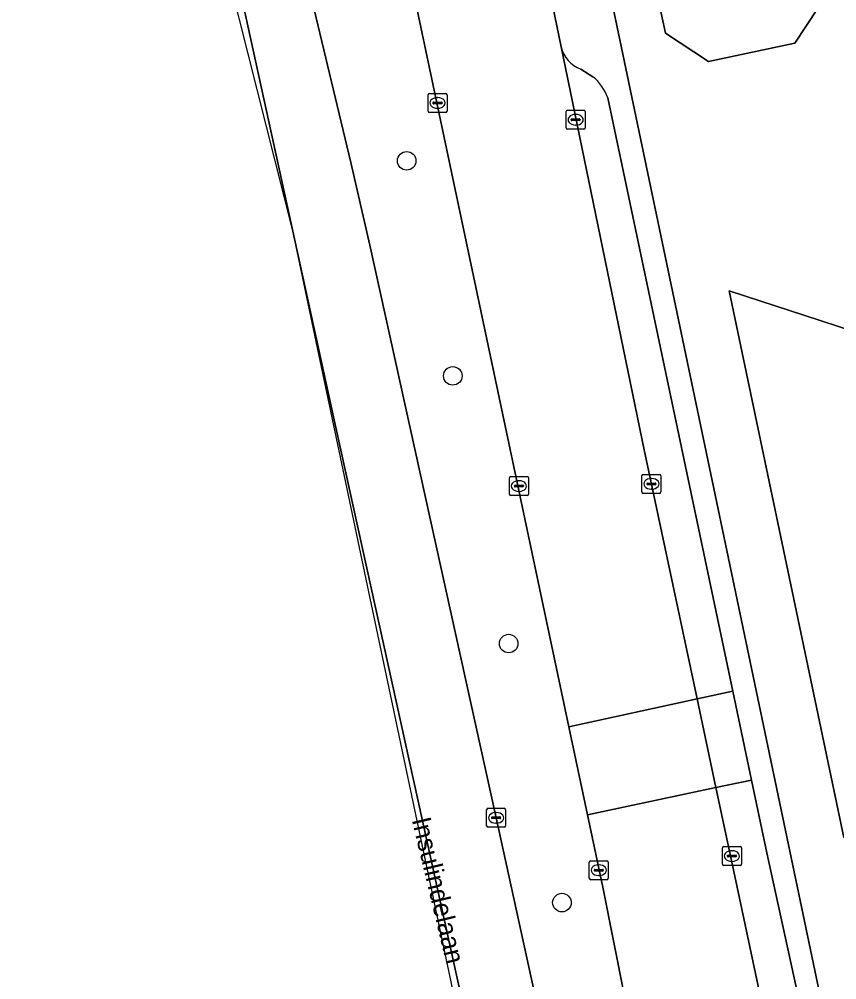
# Model space of a CAD drawing. Extents: x 163008 to 163854, y 382777 to 383982.
# Drawn here: x 163088.8 to 163131.8, y 383692.5 to 383743.1 of the extents above; entities that cross this region are included whole.
import ezdxf

# ---------------------------------------------------------------- set-up
doc = ezdxf.new("R2010")
doc.units = 0
for name, color, linetype in [('IMGEO_Berm_groen', 7, 'Continuous'), ('IMGEO_Boom', 7, 'Continuous'), ('IMGEO_Erf', 7, 'Continuous'), ('IMGEO_Kolk', 7, 'Continuous'), ('IMGEO_Openbare_ruimte_label', 7, 'Continuous'), ('IMGEO_Pand', 7, 'Continuous'), ('IMGEO_Parkeervlak_open', 7, 'Continuous'), ('IMGEO_Rijbaan_lokaal_open', 7, 'Continuous'), ('IMGEO_Rijbaan_regionaal_gesloten', 7, 'Continuous'), ('IMGEO_Voetpad_open', 7, 'Continuous')]:
    doc.layers.add(name, color=color, linetype=linetype)

msp = doc.modelspace()

# ---------------------------------------------------------------- linework, layer by layer
at = {"layer": 'IMGEO_Berm_groen'}
for points in [[(163098.359, 383774.107), (163096.65, 383773.589), (163098.97, 383764.833), (163102.774, 383750), (163106.226, 383735.552), (163107.239, 383731.196), (163113.88, 383701.029), (163117.203, 383685.871), (163120.407, 383670.897), (163120.81, 383669.01)], [(163122.288, 383683.477), (163121.802, 383685.8), (163119.492, 383697.375), (163118.685, 383701.193), (163117.706, 383705.821), (163108.367, 383750)]]:
    msp.add_lwpolyline(points, dxfattribs=at)
at = {"layer": 'IMGEO_Boom'}
for centre in [(163109.173, 383735.633), (163111.599, 383724.306), (163114.54, 383710.207), (163117.345, 383696.564)]:
    msp.add_circle(centre, 0.489, dxfattribs=at)
at = {"layer": 'IMGEO_Erf'}
for points in [[(163119.386, 383746.806), (163121.322, 383737.562), (163132.436, 383684.522)], [(163131.453, 383744.645), (163129.616, 383741.832), (163125.055, 383740.874), (163122.792, 383742.351), (163122.206, 383745.141)], [(163132.18, 383699.996), (163126.152, 383728.784), (163130.949, 383727.217), (163136.842, 383725.292)]]:
    msp.add_lwpolyline(points, dxfattribs=at)
at = {"layer": 'IMGEO_Kolk'}
for p, q in [((163110.297, 383738.257), (163110.297, 383739.109)), ((163110.372, 383739.183), (163111.224, 383739.183)), ((163111.298, 383739.109), (163111.298, 383738.257)), ((163110.556, 383738.677), (163110.556, 383738.689)), ((163110.994, 383738.64), (163110.596, 383738.64)), ((163110.599, 383738.726), (163110.997, 383738.726)), ((163110.785, 383738.963), (163110.81, 383738.963)), ((163111.04, 383738.689), (163111.04, 383738.677)), ((163111.224, 383738.183), (163110.372, 383738.183)), ((163110.808, 383738.403), (163110.783, 383738.403)), ((163117.567, 383737.372), (163117.567, 383738.224)), ((163117.642, 383738.298), (163118.494, 383738.298)), ((163118.055, 383738.078), (163118.08, 383738.078)), ((163118.568, 383738.224), (163118.568, 383737.372)), ((163117.826, 383737.792), (163117.826, 383737.804)), ((163118.264, 383737.755), (163117.866, 383737.755)), ((163117.869, 383737.841), (163118.267, 383737.841)), ((163118.078, 383737.518), (163118.053, 383737.518)), ((163118.31, 383737.804), (163118.31, 383737.792)), ((163118.494, 383737.298), (163117.642, 383737.298)), ((163114.581, 383718.079), (163114.581, 383718.931)), ((163114.656, 383719.005), (163115.508, 383719.005)), ((163115.582, 383718.931), (163115.582, 383718.079)), ((163121.556, 383718.193), (163121.556, 383719.045)), ((163121.631, 383719.119), (163122.483, 383719.119)), ((163122.044, 383718.899), (163122.069, 383718.899)), ((163122.557, 383719.045), (163122.557, 383718.193)), ((163114.84, 383718.499), (163114.84, 383718.511)), ((163115.278, 383718.462), (163114.88, 383718.462)), ((163114.883, 383718.548), (163115.281, 383718.548)), ((163115.069, 383718.785), (163115.094, 383718.785)), ((163115.324, 383718.511), (163115.324, 383718.499)), ((163121.815, 383718.613), (163121.815, 383718.625)), ((163122.253, 383718.576), (163121.855, 383718.576)), ((163121.858, 383718.662), (163122.256, 383718.662)), ((163122.067, 383718.339), (163122.042, 383718.339)), ((163122.299, 383718.625), (163122.299, 383718.613)), ((163115.508, 383718.005), (163114.656, 383718.005)), ((163115.092, 383718.225), (163115.067, 383718.225)), ((163122.483, 383718.119), (163121.631, 383718.119)), ((163113.38, 383700.604), (163113.38, 383701.456)), ((163113.455, 383701.53), (163114.307, 383701.53)), ((163113.868, 383701.31), (163113.893, 383701.31)), ((163114.381, 383701.456), (163114.381, 383700.604)), ((163113.639, 383701.024), (163113.639, 383701.036)), ((163114.077, 383700.987), (163113.679, 383700.987)), ((163113.682, 383701.073), (163114.08, 383701.073)), ((163113.891, 383700.75), (163113.866, 383700.75)), ((163114.123, 383701.036), (163114.123, 383701.024)), ((163114.307, 383700.53), (163113.455, 383700.53)), ((163125.795, 383698.59), (163125.795, 383699.442)), ((163125.87, 383699.516), (163126.722, 383699.516)), ((163126.097, 383699.059), (163126.495, 383699.059)), ((163126.283, 383699.296), (163126.308, 383699.296)), ((163126.796, 383699.442), (163126.796, 383698.59)), ((163118.784, 383697.843), (163118.784, 383698.695)), ((163118.859, 383698.769), (163119.711, 383698.769)), ((163119.272, 383698.549), (163119.297, 383698.549)), ((163119.785, 383698.695), (163119.785, 383697.843)), ((163126.054, 383699.01), (163126.054, 383699.022)), ((163126.492, 383698.973), (163126.094, 383698.973)), ((163126.306, 383698.736), (163126.281, 383698.736)), ((163126.538, 383699.022), (163126.538, 383699.01)), ((163119.043, 383698.263), (163119.043, 383698.275)), ((163119.481, 383698.226), (163119.083, 383698.226)), ((163119.086, 383698.312), (163119.484, 383698.312)), ((163119.527, 383698.275), (163119.527, 383698.263)), ((163126.722, 383698.516), (163125.87, 383698.516)), ((163119.711, 383697.769), (163118.859, 383697.769)), ((163119.295, 383697.989), (163119.27, 383697.989))]:
    msp.add_line(p, q, dxfattribs=at)
for points in [[(163110.297, 383738.257), (163110.297, 383739.109)], [(163110.372, 383739.183), (163111.224, 383739.183)], [(163111.298, 383739.109), (163111.298, 383738.257)], [(163111.224, 383738.183), (163110.372, 383738.183)], [(163117.567, 383737.372), (163117.567, 383738.224)], [(163117.642, 383738.298), (163118.494, 383738.298)], [(163118.568, 383738.224), (163118.568, 383737.372)], [(163118.494, 383737.298), (163117.642, 383737.298)], [(163114.581, 383718.079), (163114.581, 383718.931)], [(163114.656, 383719.005), (163115.508, 383719.005)], [(163115.582, 383718.931), (163115.582, 383718.079)], [(163121.556, 383718.193), (163121.556, 383719.045)], [(163121.631, 383719.119), (163122.483, 383719.119)], [(163122.557, 383719.045), (163122.557, 383718.193)], [(163115.508, 383718.005), (163114.656, 383718.005)], [(163122.483, 383718.119), (163121.631, 383718.119)], [(163113.38, 383700.604), (163113.38, 383701.456)], [(163113.455, 383701.53), (163114.307, 383701.53)], [(163114.381, 383701.456), (163114.381, 383700.604)], [(163114.307, 383700.53), (163113.455, 383700.53)], [(163125.795, 383698.59), (163125.795, 383699.442)], [(163125.87, 383699.516), (163126.722, 383699.516)], [(163126.796, 383699.442), (163126.796, 383698.59)], [(163118.784, 383697.843), (163118.784, 383698.695)], [(163118.859, 383698.769), (163119.711, 383698.769)], [(163119.785, 383698.695), (163119.785, 383697.843)], [(163126.722, 383698.516), (163125.87, 383698.516)], [(163119.711, 383697.769), (163118.859, 383697.769)]]:
    msp.add_lwpolyline(points, dxfattribs=at)
for centre, radius, start, end in [((163110.374, 383739.107), 0.0765, 91.552, 178.448), ((163110.374, 383739.107), 0.0765, 91.552, 178.448), ((163111.222, 383739.107), 0.0765, 1.552, 88.448), ((163111.222, 383739.107), 0.0765, 1.552, 88.448), ((163110.596, 383738.686), 0.0403, 85.8775, 175.7526), ((163110.593, 383738.676), 0.0366, 178.938, 274.7102), ((163110.997, 383738.683), 0.043, 264.8664, 352.4533), ((163111.001, 383738.688), 0.0386, 1.7309, 96.639), ((163110.374, 383738.259), 0.0765, 181.552, 268.448), ((163110.374, 383738.259), 0.0765, 181.552, 268.448), ((163111.222, 383738.259), 0.0765, 271.552, 358.448), ((163111.222, 383738.259), 0.0765, 271.552, 358.448), ((163117.644, 383738.222), 0.0765, 91.552, 178.448), ((163117.644, 383738.222), 0.0765, 91.552, 178.448), ((163118.492, 383738.222), 0.0765, 1.552, 88.448), ((163118.492, 383738.222), 0.0765, 1.552, 88.448), ((163117.866, 383737.801), 0.0403, 85.8775, 175.7526), ((163117.863, 383737.791), 0.0366, 178.938, 274.7102), ((163118.267, 383737.798), 0.043, 264.8664, 352.4533), ((163118.271, 383737.803), 0.0386, 1.7309, 96.639), ((163117.644, 383737.374), 0.0765, 181.552, 268.448), ((163117.644, 383737.374), 0.0765, 181.552, 268.448), ((163118.492, 383737.374), 0.0765, 271.552, 358.448), ((163118.492, 383737.374), 0.0765, 271.552, 358.448), ((163114.658, 383718.929), 0.0765, 91.552, 178.448), ((163114.658, 383718.929), 0.0765, 91.552, 178.448), ((163115.506, 383718.929), 0.0765, 1.552, 88.448), ((163115.506, 383718.929), 0.0765, 1.552, 88.448), ((163121.633, 383719.043), 0.0765, 91.552, 178.448), ((163121.633, 383719.043), 0.0765, 91.552, 178.448), ((163122.481, 383719.043), 0.0765, 1.552, 88.448), ((163122.481, 383719.043), 0.0765, 1.552, 88.448), ((163114.88, 383718.508), 0.0403, 85.8775, 175.7526), ((163114.877, 383718.498), 0.0366, 178.938, 274.7102), ((163115.281, 383718.505), 0.043, 264.8664, 352.4533), ((163115.285, 383718.51), 0.0386, 1.7309, 96.639), ((163121.855, 383718.622), 0.0403, 85.8775, 175.7526), ((163121.852, 383718.612), 0.0366, 178.938, 274.7102), ((163122.256, 383718.619), 0.043, 264.8664, 352.4533), ((163122.26, 383718.624), 0.0386, 1.7309, 96.639), ((163114.658, 383718.081), 0.0765, 181.552, 268.448), ((163114.658, 383718.081), 0.0765, 181.552, 268.448), ((163115.506, 383718.081), 0.0765, 271.552, 358.448), ((163115.506, 383718.081), 0.0765, 271.552, 358.448), ((163121.633, 383718.195), 0.0765, 181.552, 268.448), ((163121.633, 383718.195), 0.0765, 181.552, 268.448), ((163122.481, 383718.195), 0.0765, 271.552, 358.448), ((163122.481, 383718.195), 0.0765, 271.552, 358.448), ((163113.457, 383701.454), 0.0765, 91.552, 178.448), ((163113.457, 383701.454), 0.0765, 91.552, 178.448), ((163114.305, 383701.454), 0.0765, 1.552, 88.448), ((163114.305, 383701.454), 0.0765, 1.552, 88.448), ((163113.457, 383700.606), 0.0765, 181.552, 268.448), ((163113.457, 383700.606), 0.0765, 181.552, 268.448), ((163113.679, 383701.033), 0.0403, 85.8775, 175.7526), ((163113.676, 383701.023), 0.0366, 178.938, 274.7102), ((163114.08, 383701.03), 0.043, 264.8664, 352.4533), ((163114.084, 383701.035), 0.0386, 1.7309, 96.639), ((163114.305, 383700.606), 0.0765, 271.552, 358.448), ((163114.305, 383700.606), 0.0765, 271.552, 358.448), ((163125.872, 383699.44), 0.0765, 91.552, 178.448), ((163125.872, 383699.44), 0.0765, 91.552, 178.448), ((163126.094, 383699.019), 0.0403, 85.8775, 175.7526), ((163126.499, 383699.021), 0.0386, 1.7309, 96.639), ((163126.72, 383699.44), 0.0765, 1.552, 88.448), ((163126.72, 383699.44), 0.0765, 1.552, 88.448), ((163118.861, 383698.693), 0.0765, 91.552, 178.448), ((163118.861, 383698.693), 0.0765, 91.552, 178.448), ((163119.709, 383698.693), 0.0765, 1.552, 88.448), ((163119.709, 383698.693), 0.0765, 1.552, 88.448), ((163125.872, 383698.592), 0.0765, 181.552, 268.448), ((163125.872, 383698.592), 0.0765, 181.552, 268.448), ((163126.091, 383699.009), 0.0366, 178.938, 274.7102), ((163126.495, 383699.016), 0.043, 264.8664, 352.4533), ((163126.72, 383698.592), 0.0765, 271.552, 358.448), ((163126.72, 383698.592), 0.0765, 271.552, 358.448), ((163119.083, 383698.272), 0.0403, 85.8775, 175.7526), ((163119.08, 383698.262), 0.0366, 178.938, 274.7102), ((163119.484, 383698.269), 0.043, 264.8664, 352.4533), ((163119.488, 383698.274), 0.0386, 1.7309, 96.639), ((163118.861, 383697.845), 0.0765, 181.552, 268.448), ((163118.861, 383697.845), 0.0765, 181.552, 268.448), ((163119.709, 383697.845), 0.0765, 271.552, 358.448), ((163119.709, 383697.845), 0.0765, 271.552, 358.448)]:
    msp.add_arc(centre, radius, start, end, dxfattribs=at)
for centre, major_axis, ratio, start_param, end_param in [((163110.784, 383738.683), (-0.387, 0.002), 0.722429, 4.712389, 7.853982), ((163110.809, 383738.683), (-0.39, 0.002), 0.717154, 1.570796, 4.712389), ((163118.054, 383737.798), (-0.387, 0.002), 0.722429, 4.712389, 7.853982), ((163118.079, 383737.798), (-0.39, 0.002), 0.717154, 1.570796, 4.712389), ((163115.068, 383718.505), (-0.387, 0.002), 0.722429, 4.712389, 7.853982), ((163122.043, 383718.619), (-0.387, 0.002), 0.722429, 4.712389, 7.853982), ((163122.068, 383718.619), (-0.39, 0.002), 0.717154, 1.570796, 4.712389), ((163115.093, 383718.505), (-0.39, 0.002), 0.717154, 1.570796, 4.712389), ((163113.867, 383701.03), (-0.387, 0.002), 0.722429, 4.712389, 7.853982), ((163113.892, 383701.03), (-0.39, 0.002), 0.717154, 1.570796, 4.712389), ((163126.282, 383699.016), (-0.387, 0.002), 0.722429, 4.712389, 7.853982), ((163126.307, 383699.016), (-0.39, 0.002), 0.717154, 1.570796, 4.712389), ((163119.271, 383698.269), (-0.387, 0.002), 0.722429, 4.712389, 7.853982), ((163119.296, 383698.269), (-0.39, 0.002), 0.717154, 1.570796, 4.712389)]:
    msp.add_ellipse(centre, major_axis=major_axis, ratio=ratio, start_param=start_param, end_param=end_param, dxfattribs=at)
at = {"layer": 'IMGEO_Pand'}
for points in [[(163122.206, 383745.141), (163122.792, 383742.351), (163125.055, 383740.874), (163129.616, 383741.832), (163131.453, 383744.645)], [(163139.703, 383727.815), (163136.842, 383725.292), (163130.949, 383727.217), (163126.152, 383728.784), (163132.18, 383699.996), (163134.828, 383700.543), (163135.527, 383697.203), (163135.565, 383697.021), (163136.156, 383694.196), (163137.03, 383694.366), (163137.664, 383694.027)]]:
    msp.add_lwpolyline(points, dxfattribs=at)
at = {"layer": 'IMGEO_Parkeervlak_open'}
for points in [[(163117.309, 383741.642), (163121.673, 383720.42), (163124.465, 383707.29), (163126.337, 383707.696), (163119.766, 383738.95)], [(163118.979, 383740.064), (163118.336, 383740.465)], [(163130.527, 383688.264), (163128.127, 383699.184), (163127.321, 383703.015), (163125.457, 383702.622), (163126.275, 383698.776), (163129.228, 383684.884)]]:
    msp.add_lwpolyline(points, dxfattribs=at)
msp.add_lwpolyline([(163124.465, 383707.29), (163125.457, 383702.622), (163127.321, 383703.015), (163126.337, 383707.696)], close=True, dxfattribs=at)
for centre, radius, start, end in [((163118.897, 383741.991), 1.626, 192.4001, 249.813), ((163117.21, 383737.979), 2.734, 20.794, 49.6856)]:
    msp.add_arc(centre, radius, start, end, dxfattribs=at)
at = {"layer": 'IMGEO_Rijbaan_lokaal_open'}
for points in [[(163117.706, 383705.821), (163124.465, 383707.29), (163121.673, 383720.42), (163117.309, 383741.642), (163115.59, 383750), (163113.817, 383758.73), (163113.61, 383758.703), (163106.678, 383757.79), (163108.367, 383750)], [(163118.685, 383701.193), (163125.457, 383702.622), (163124.465, 383707.29), (163117.706, 383705.821)]]:
    msp.add_lwpolyline(points, close=True, dxfattribs=at)
msp.add_lwpolyline([(163129.661, 383682.799), (163129.228, 383684.884), (163126.275, 383698.776), (163125.457, 383702.622), (163118.685, 383701.193), (163119.492, 383697.375), (163121.802, 383685.8), (163122.288, 383683.477)], dxfattribs=at)
at = {"layer": 'IMGEO_Rijbaan_regionaal_gesloten'}
for points in [[(163088.772, 383789.05), (163093.737, 383771.763), (163099.604, 383748.287), (163105.471, 383721.431), (163116.136, 383673.057), (163122.891, 383644.423), (163124.134, 383638.055), (163128.13, 383635.558), (163127.351, 383638.961), (163122.939, 383657.907), (163120.81, 383669.01), (163120.407, 383670.897), (163117.203, 383685.871), (163113.88, 383701.029), (163107.239, 383731.196), (163106.226, 383735.552), (163102.774, 383750), (163098.97, 383764.833), (163096.65, 383773.589), (163094.19, 383782.316), (163090.567, 383794.791)], [(163088.772, 383789.05), (163091.847, 383776.849), (163103.179, 383731.879), (163107.17, 383712.939), (163122.773, 383638.9), (163124.134, 383638.055), (163122.891, 383644.423), (163116.136, 383673.057), (163105.471, 383721.431), (163099.604, 383748.287), (163093.737, 383771.763), (163088.772, 383789.05)]]:
    msp.add_lwpolyline(points, dxfattribs=at)
at = {"layer": 'IMGEO_Voetpad_open'}
for points in [[(163113.817, 383758.73), (163115.59, 383750), (163117.309, 383741.642)], [(163133.804, 383677.994), (163132.447, 383684.33), (163132.436, 383684.522), (163121.322, 383737.562), (163119.386, 383746.806), (163119.974, 383747.655), (163119.319, 383750.724)], [(163118.336, 383740.465), (163118.979, 383740.064)], [(163119.766, 383738.95), (163126.337, 383707.696), (163127.321, 383703.015), (163128.127, 383699.184), (163130.527, 383688.264)]]:
    msp.add_lwpolyline(points, dxfattribs=at)
for centre, radius, start, end in [((163118.897, 383741.991), 1.626, 192.4001, 249.813), ((163117.21, 383737.979), 2.734, 20.794, 49.6856)]:
    msp.add_arc(centre, radius, start, end, dxfattribs=at)

# ---------------------------------------------------------------- texts
at = {"layer": 'IMGEO_Openbare_ruimte_label'}
msp.add_text('Insulindelaan', height=1, rotation=283.4801, dxfattribs=at).set_placement((163109.436, 383700.93))

doc.saveas('drawing.dxf')
